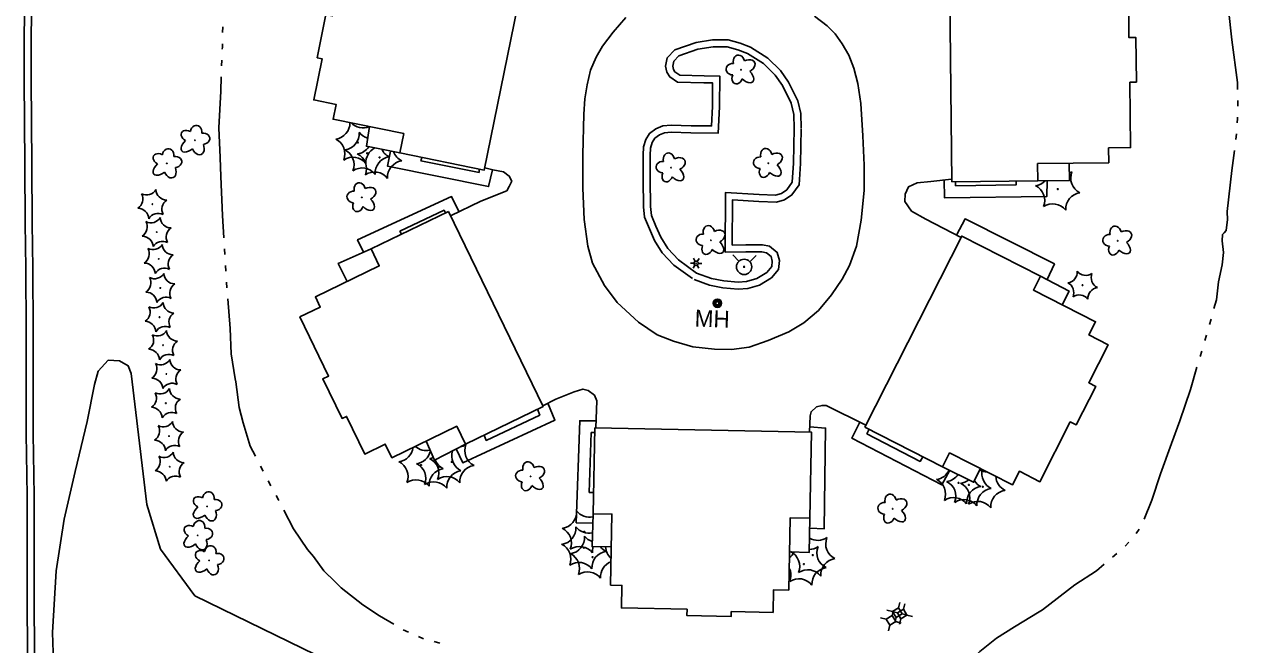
# Model space of a CAD drawing. Extents: x 588843 to 2552415, y 180129 to 269402.
# Drawn here: x 607228.2 to 607661, y 183757.9 to 183979.3 of the extents above; entities that cross this region are included whole.
import ezdxf

# ---------------------------------------------------------------- set-up
doc = ezdxf.new("R2010")
doc.units = 0
for name, color, linetype in [('E_AREA', 7, 'Continuous'), ('E_BLD', 7, 'Continuous'), ('E_BLD_HvyDash', 7, 'Continuous'), ('E_DWY', 7, 'Continuous'), ('E_LAND_Vegetation', 7, 'Continuous'), ('E_LTG', 7, 'Continuous'), ('E_PATH_Sidewalk', 7, 'Continuous'), ('E_RDWY', 7, 'Continuous'), ('E_RDWY_C_and_G', 7, 'Continuous'), ('E_UTL_AG_Bold', 7, 'Continuous'), ('E_UTL_MH', 7, 'Continuous'), ('E_UTL_MH_Text', 7, 'Continuous'), ('E_UTL_WHydrant', 7, 'Continuous'), ('E_WTR_P', 7, 'Continuous')]:
    doc.layers.add(name, color=color, linetype=linetype)

# ---------------------------------------------------------------- blocks, each defined once
blk = doc.blocks.new('HYD_2')
at = {"layer": 'E_UTL_WHydrant'}
for p, q in [((-12.6, 12.6), (-27.3, 27.3)), ((12.6, 12.6), (27.3, 27.3))]:
    blk.add_line(p, q, dxfattribs=at)
for radius in [18, 1.38]:
    blk.add_circle((0, 0), radius, dxfattribs=at)
blk = doc.blocks.new('MHO_2')
at = {"layer": 'E_UTL_MH'}
for centre, radius in [((0.3, -0.4), 9.84), ((0.3, -0.4), 7.98), ((0.2, -0.5), 6.35), ((0.1, -0.5), 3.97)]:
    blk.add_circle(centre, radius, dxfattribs=at)
blk = doc.blocks.new('MHT_2')
at = {"layer": 'E_UTL_MH_Text'}
blk.add_text('MH', height=39.37, dxfattribs=at).set_placement((-32.2, -19.7))
blk = doc.blocks.new('DTRE_3')
at = {"layer": 'E_LAND_Vegetation'}
blk.add_circle((-0.6, 0), 0.601, dxfattribs=at)
for centre, major_axis, ratio in [((-6.1, 17.5), (4.5, -16.3), 0.782863), ((-19.3, 0.5), (16.2, -0.4), 0.832022), ((13.3, 9), (-17.3, -9.6), 0.691916), ((-8.2, -17.2), (5.9, 15.9), 0.716896), ((11.6, -12.2), (-16.4, 15), 0.560249)]:
    blk.add_ellipse(centre, major_axis=major_axis, ratio=ratio, start_param=1.570796, end_param=4.712389, dxfattribs=at)
blk = doc.blocks.new('LPOL_3')
at = {"layer": 'E_LTG'}
for p, q in [((-13.1, 0), (-4.9, 0)), ((-2.5, 4.3), (-6.6, 11.4)), ((2.5, 4.3), (6.6, 11.4)), ((4.9, 0), (13.1, 0)), ((-6.6, -11.4), (-2.5, -4.3)), ((6.6, -11.4), (2.5, -4.3))]:
    blk.add_line(p, q, dxfattribs=at)
for radius in [4.92, 4.92, 4.92, 0.41]:
    blk.add_circle((0, 0), radius, dxfattribs=at)
blk = doc.blocks.new('CTRE_3')
at = {"layer": 'E_LAND_Vegetation'}
blk.add_circle((0, 0), 0.733, dxfattribs=at)
for centre, start, end in [((-39.3, 29.4), 280.2067, 5.9716), ((5.9, 49), 220.2113, 305.9762), ((-45.4, -19.3), 340.2113, 65.9762), ((45.4, 19.3), 160.2113, 245.9762), ((-5.9, -49), 40.2113, 125.9762), ((39.5, -29.6), 100.2511, 185.9272)]:
    blk.add_arc(centre, 25.8, start, end, dxfattribs=at)
blk = doc.blocks.new('PED_2')
at = {"layer": 'E_UTL_AG_Bold'}
for p, q in [((-8.2, 8.2), (-17.5, 17.5)), ((8.2, 8.2), (17.5, 17.5)), ((-8.2, -8.2), (-17.5, -17.5)), ((8.2, -8.2), (17.5, -17.5))]:
    blk.add_line(p, q, dxfattribs=at)
blk.add_lwpolyline([(-8.2, -8.2), (8.2, -8.2), (8.2, 8.2), (-8.2, 8.2)], close=True, dxfattribs=at)

msp = doc.modelspace()

# ---------------------------------------------------------------- linework, layer by layer
at = {"layer": 'E_AREA'}
msp.add_lwpolyline([(607239.27, 183733.66), (607238.31, 183762.28), (607239.54, 183784.28), (607242.49, 183802.7), (607246.36, 183819.72), (607250.65, 183837.51), (607253.3, 183850.68), (607254.55, 183855.51), (607258.12, 183859.37), (607262.21, 183859.21), (607265.26, 183857.44), (607266.33, 183854.67), (607271.86, 183807.92), (607276.81, 183791.93), (607289.05, 183775.27), (607356.09, 183742.57)], dxfattribs=at)
at = {"layer": 'E_BLD'}
for points in [[(607407.62, 184003.04), (607377.59, 184009.13), (607376.25, 184002.54), (607351.42, 184007.57), (607350.62, 184003.61), (607342.7, 184005.21), (607338.05, 183982.27), (607335.81, 183982.72), (607332.68, 183967.29), (607334.41, 183966.94), (607331.44, 183952.29), (607339.38, 183950.68), (607338.31, 183945.37), (607363.53, 183940.26), (607362.13, 183933.34), (607392.25, 183927.23)], [(607558.95, 183923.04), (607558.13, 184000.34), (607589.14, 184000.67), (607589.2, 183995.01), (607614.21, 183995.27), (607614.27, 183990.06), (607621.97, 183990.14), (607622.13, 183974.5), (607624.65, 183974.52), (607624.82, 183958.61), (607622.5, 183958.59), (607622.75, 183935.25), (607614.89, 183935.17), (607614.95, 183929.84), (607589.58, 183929.57), (607589.65, 183923.37)], [(607379.46, 183912.47), (607351.89, 183899.1), (607354.82, 183893.05), (607332.02, 183881.99), (607333.79, 183878.36), (607326.52, 183874.83), (607336.73, 183853.76), (607334.68, 183852.77), (607341.55, 183838.6), (607343.13, 183839.37), (607349.65, 183825.92), (607356.95, 183829.46), (607359.31, 183824.58), (607382.47, 183835.81), (607385.55, 183829.46), (607413.21, 183842.86)], [(607527.92, 183835.53), (607562.56, 183903.69), (607590.67, 183889.4), (607588.13, 183884.4), (607610.28, 183873.14), (607607.88, 183868.41), (607614.73, 183864.93), (607607.82, 183851.33), (607610.33, 183850.05), (607603.34, 183836.3), (607601.24, 183837.37), (607590.41, 183816.06), (607583.09, 183819.78), (607580.63, 183814.92), (607558.22, 183826.31), (607555.72, 183821.4)], [(607431.67, 183835.25), (607431.07, 183804.61), (607437.79, 183804.48), (607437.29, 183779.15), (607441.33, 183779.07), (607441.17, 183770.99), (607464.58, 183770.53), (607464.54, 183768.25), (607480.28, 183767.94), (607480.31, 183769.69), (607495.26, 183769.4), (607495.42, 183777.51), (607500.83, 183777.4), (607501.34, 183803.13), (607508.4, 183802.99), (607509.01, 183833.72)]]:
    msp.add_lwpolyline(points, close=True, dxfattribs=at)
at = {"layer": 'E_BLD_HvyDash'}
for points in [[(607362.13, 183933.34), (607350.21, 183935.76), (607351.35, 183942.73)], [(607589.65, 183923.37), (607600.93, 183923.48), (607600.85, 183929.69)], [(607351.89, 183899.1), (607340.16, 183893.96), (607343.41, 183887.51)], [(607590.67, 183889.4), (607600.83, 183884.08), (607598.4, 183879.18)], [(607385.55, 183829.46), (607374.47, 183823.68), (607371.49, 183830.49)], [(607555.72, 183821.4), (607566.79, 183815.83), (607569.21, 183820.72)], [(607431.07, 183804.61), (607430.71, 183792.91), (607437.56, 183792.76)], [(607508.4, 183802.99), (607508.1, 183790.78), (607501.1, 183791.02)]]:
    msp.add_lwpolyline(points, dxfattribs=at)
at = {"layer": 'E_DWY'}
for points in [[(607392.41, 183927.99), (607395.37, 183927.29), (607399.14, 183926.56), (607401.14, 183925.12), (607402.04, 183923.23), (607401.09, 183921.32), (607400.25, 183919.89), (607391.04, 183916.14), (607380.19, 183910.97)], [(607562.3, 183903.18), (607549.77, 183909.75), (607544.67, 183912.58), (607542.25, 183916.01), (607542.34, 183918.65), (607543.52, 183921.25), (607546.61, 183922.71), (607551.53, 183923.22), (607558.94, 183923.98)], [(607413.09, 183843.12), (607417.74, 183845.47), (607424.29, 183848.14), (607427.44, 183849.1), (607429.28, 183848.64), (607431.55, 183846.89), (607432.36, 183844.91), (607431.99, 183835.25)], [(607508.27, 183833.74), (607508.5, 183839.53), (607508.83, 183841.03), (607510.75, 183842.73), (607512.73, 183843.24), (607514.21, 183843.29), (607528.29, 183836.26)]]:
    msp.add_lwpolyline(points, dxfattribs=at)
at = {"layer": 'E_LAND_Vegetation'}
for centre in [(607347.19, 183937.05), (607350.46, 183933.22), (607354.9, 183931.78), (607596.76, 183920.44), (607369.71, 183821.96), (607376.03, 183821.23), (607380.68, 183823.1), (607561.41, 183815.63), (607565.08, 183814.9), (607570.05, 183814.23), (607428, 183798.17), (607427.78, 183792.47), (607509.4, 183789.87), (607430.88, 183789.13), (607506.24, 183786.65)]:
    msp.add_circle(centre, 0.167, dxfattribs=at)
for centre, radius, start, end in [((607338.47, 183944.11), 5.9, 278.0212, 0.3294), ((607348.97, 183948.18), 5.9, 224.2088, 292.8657), ((607336.66, 183933.03), 5.9, 338.0258, 63.7907), ((607341.74, 183940.28), 5.9, 278.0212, 3.7861), ((607352.24, 183944.35), 5.9, 218.0258, 254.7515), ((607339.92, 183929.19), 5.9, 338.0258, 63.7907), ((607344.37, 183927.76), 5.9, 338.0258, 63.7907), ((607346.18, 183938.84), 5.9, 278.0212, 326.4404), ((607355.95, 183929.93), 5.91, 117.8588, 183.7417), ((607360.99, 183937.24), 5.9, 206.1095, 243.7907), ((607365.43, 183935.8), 5.9, 199.9396, 243.7907), ((607345.41, 183925.92), 5.9, 38.0258, 123.7907), ((607359.21, 183926.1), 5.91, 98.0656, 183.7417), ((607363.66, 183924.66), 5.91, 98.0656, 183.7417), ((607348.68, 183922.08), 5.9, 38.0258, 123.7907), ((607353.12, 183920.65), 5.9, 38.0258, 123.7907), ((607598.54, 183931.57), 5.9, 293.504, 303.7907), ((607607.3, 183924.46), 5.9, 158.0258, 243.7907), ((607586.23, 183916.41), 5.9, 338.0258, 63.7907), ((607588.05, 183927.5), 5.9, 278.0212, 315.9343), ((607594.98, 183909.3), 5.9, 38.0258, 123.7907), ((607605.52, 183913.32), 5.91, 98.0656, 183.7417), ((607371.49, 183833.09), 5.9, 229.2181, 283.4641), ((607382.46, 183834.23), 5.9, 281.2331, 303.7907), ((607391.21, 183827.12), 5.9, 158.0258, 243.7907), ((607361, 183829.02), 5.9, 278.0212, 352.4047), ((607367.31, 183828.29), 5.9, 278.0212, 346.7054), ((607370.15, 183819.07), 5.9, 338.0258, 63.7907), ((607371.97, 183830.16), 5.9, 278.0212, 290.7358), ((607386.56, 183825.25), 5.9, 162.1955, 243.7907), ((607359.18, 183817.93), 5.9, 338.0258, 63.7907), ((607365.49, 183817.2), 5.9, 338.0258, 63.7907), ((607378.47, 183814.84), 5.91, 98.0656, 183.7417), ((607380.25, 183825.98), 5.9, 201.3588, 243.7907), ((607384.78, 183814.11), 5.91, 98.0656, 183.7417), ((607389.44, 183815.98), 5.91, 98.0656, 183.7417), ((607552.7, 183822.69), 5.9, 278.0212, 335.3344), ((607571.83, 183825.37), 5.9, 240.8502, 268.5409), ((607575.61, 183818.93), 5.9, 165.7525, 243.7907), ((607367.93, 183810.82), 5.9, 38.0258, 123.7907), ((607374.24, 183810.09), 5.9, 38.0258, 123.7907), ((607378.9, 183811.96), 5.9, 38.0258, 123.7907), ((607550.88, 183811.6), 5.9, 338.0258, 63.7907), ((607554.54, 183810.88), 5.9, 338.0258, 63.7907), ((607556.36, 183821.96), 5.9, 278.0212, 325.5866), ((607561.34, 183821.29), 5.9, 278.0212, 309.0099), ((607571.95, 183819.65), 5.9, 213.9513, 243.7907), ((607580.59, 183818.26), 5.9, 183.0896, 243.7907), ((607559.52, 183810.21), 5.9, 338.0258, 63.7907), ((607570.17, 183808.51), 5.91, 98.0656, 183.7417), ((607573.84, 183807.79), 5.91, 98.0656, 183.7417), ((607578.81, 183807.12), 5.91, 98.0656, 183.7417), ((607559.63, 183804.49), 5.9, 38.0258, 123.7907), ((607563.3, 183803.77), 5.9, 38.0258, 123.7907), ((607568.27, 183803.1), 5.9, 38.0258, 123.7907), ((607419.29, 183805.23), 5.9, 278.0212, 3.7861), ((607429.78, 183809.3), 5.9, 218.0258, 282.2451), ((607419.07, 183799.53), 5.9, 278.0212, 3.7861), ((607417.47, 183794.15), 5.9, 338.0258, 63.7907), ((607429.57, 183803.6), 5.9, 218.0258, 282.7103), ((607422.16, 183796.19), 5.9, 278.0212, 3.7861), ((607432.66, 183800.27), 5.9, 218.0258, 251.3247), ((607511.18, 183801), 5.9, 239.9936, 303.7907), ((607519.93, 183793.89), 5.9, 158.0258, 243.7907), ((607417.25, 183788.45), 5.9, 338.0258, 63.7907), ((607426.22, 183787.04), 5.9, 38.0258, 123.7907), ((607420.34, 183785.11), 5.9, 338.0258, 63.7907), ((607436.54, 183785.36), 5.91, 98.0656, 183.7417), ((607436.76, 183791.05), 5.91, 161.7831, 183.7417), ((607438.32, 183796.49), 5.9, 218.196, 243.7907), ((607441.41, 183793.16), 5.9, 183.3971, 228.239), ((607497.52, 183793.71), 5.9, 306.8341, 332.2945), ((607498.86, 183785.84), 5.9, 338.0258, 63.7907), ((607508.02, 183797.78), 5.9, 271.0349, 303.7907), ((607516.77, 183790.67), 5.9, 158.0258, 243.7907), ((607426, 183781.34), 5.9, 38.0258, 123.7907), ((607439.63, 183782.02), 5.91, 111.6483, 183.7417), ((607515, 183779.53), 5.91, 98.0656, 183.7417), ((607518.15, 183782.75), 5.91, 98.0656, 183.7417), ((607429.09, 183778), 5.9, 38.0258, 123.7907), ((607495.71, 183782.62), 5.9, 338.0258, 26.4967), ((607504.46, 183775.51), 5.9, 38.0258, 123.7907), ((607507.62, 183778.73), 5.9, 38.0258, 123.7907)]:
    msp.add_arc(centre, radius, start, end, dxfattribs=at)
at = {"layer": 'E_PATH_Sidewalk'}
for points in [[(607395.25, 183927.32), (607393.8, 183921.37), (607357.78, 183928.6), (607358.77, 183934.02)], [(607369.94, 183931.75), (607369.66, 183930.48), (607390.38, 183926.38), (607390.42, 183927.6)], [(607556.22, 183923.7), (607556.43, 183917.32), (607592.93, 183917.86), (607592.95, 183923.4)], [(607560.34, 183923.06), (607560.36, 183921.67), (607581.94, 183921.97), (607581.99, 183923.29)], [(607383.23, 183912.42), (607380.61, 183917.78), (607347.05, 183902.38), (607349.22, 183897.97)], [(607378.41, 183911.96), (607377.95, 183912.91), (607362.16, 183905.42), (607362.75, 183904.37)], [(607560.62, 183904.06), (607563.75, 183909.79), (607595.62, 183893.73), (607593.02, 183888.17)], [(607414.88, 183844.02), (607417.47, 183838.04), (607384.6, 183822.81), (607382.26, 183827.73)], [(607411.27, 183841.92), (607412.07, 183839.81), (607392.99, 183830.78), (607392.21, 183832.68)], [(607432.08, 183837.8), (607426.33, 183837.82), (607425.04, 183801.39), (607430.96, 183801.24)], [(607526.15, 183837.33), (607523.36, 183831.56), (607555.41, 183814.9), (607558.26, 183820.12)], [(607431.64, 183833.57), (607430.39, 183833.55), (607429.68, 183812.21), (607431.22, 183812.25)], [(607508.34, 183835.59), (607513.98, 183835.18), (607513.46, 183799.22), (607508.32, 183799.49)], [(607529.48, 183834.74), (607528.71, 183833.18), (607547.67, 183823.27), (607548.7, 183824.97)]]:
    msp.add_lwpolyline(points, dxfattribs=at)
at = {"layer": 'E_RDWY'}
msp.add_lwpolyline([(607442.74, 183981.68), (607438.25, 183976.48), (607434.45, 183971.46), (607432.15, 183967.55), (607430.12, 183962.94), (607428.95, 183957.62), (607428.07, 183952.68), (607427.77, 183947.23), (607427.41, 183932.71), (607427.35, 183920.81), (607427.89, 183909.57), (607429.19, 183900.05), (607430.91, 183894.04), (607435.09, 183886.07), (607439.64, 183879.95), (607447.27, 183872.93), (607453.93, 183868.48), (607459.8, 183866.21), (607466.65, 183864.19), (607474.42, 183863.31), (607480.46, 183863.27), (607486.74, 183864.1), (607493.56, 183866.48), (607500.89, 183869.51), (607506.19, 183872.73), (607511.43, 183877.11), (607516.13, 183882.69), (607519.85, 183888.3), (607522.48, 183893.18), (607524.99, 183900.11), (607526.7, 183909.31), (607527.79, 183919.9), (607527.75, 183928.97), (607527.27, 183939.43), (607526.54, 183950.97), (607525.54, 183958.13), (607524.09, 183963.55), (607522.32, 183968.2), (607519.94, 183972.29), (607517.44, 183975.8), (607514.52, 183978.65), (607510.08, 183982.14)], dxfattribs=at)
at = {"layer": 'E_RDWY_C_and_G'}
for points in [[(607228.26, 183982.74), (607228.21, 183974.31), (607228.2, 183959.31), (607228.29, 183944.4), (607228.46, 183929.14), (607228.5, 183908.25), (607228.73, 183892.12)], [(607230.76, 183982.73), (607230.71, 183974.3), (607230.7, 183959.32), (607230.79, 183944.43), (607230.96, 183929.15), (607231, 183908.27), (607231.23, 183892.15)], [(607505.31, 183942.16), (607505.11, 183947.42), (607504.07, 183951.96), (607500.78, 183958.66), (607497.95, 183962.71), (607493.36, 183967.22), (607487.19, 183971.15), (607483.49, 183972.47), (607479.21, 183973.71), (607473.68, 183973.7), (607467.77, 183972.78), (607460.27, 183970.13), (607457.53, 183967.3), (607456.92, 183964.34), (607457.36, 183962.22), (607458.43, 183960.48), (607461.2, 183958.64), (607470.6, 183958.39), (607473.71, 183958.33), (607473.69, 183949.81)], [(607502.81, 183942.06), (607502.62, 183947.09), (607501.7, 183951.12), (607498.62, 183957.38), (607496.03, 183961.09), (607491.8, 183965.25), (607486.08, 183968.89), (607482.72, 183970.09), (607478.86, 183971.21), (607473.88, 183971.2), (607468.38, 183970.34), (607461.66, 183967.96), (607459.83, 183966.08), (607459.47, 183964.34), (607459.72, 183963.16), (607460.27, 183962.26), (607461.98, 183961.12), (607470.66, 183960.89), (607476.21, 183960.77), (607476.19, 183949.81)], [(607473.69, 183949.93), (607473.35, 183942.98), (607466.02, 183943.04), (607458.89, 183943.21), (607455.94, 183942.97), (607453.5, 183941.99), (607451.24, 183940.3), (607449.9, 183938.12), (607449.04, 183935.49), (607448.93, 183932.56), (607448.89, 183923.84)], [(607476.19, 183949.81), (607475.73, 183940.46), (607465.98, 183940.54), (607458.96, 183940.71), (607456.52, 183940.51), (607454.73, 183939.8), (607453.13, 183938.59), (607452.19, 183937.06), (607451.53, 183935.04), (607451.43, 183932.51), (607451.39, 183923.83)], [(607485.53, 183898.04), (607478.21, 183897.93), (607478.34, 183919.29), (607490.31, 183918.54), (607496.15, 183918.31), (607498.22, 183918.92), (607500.22, 183920.21), (607502.08, 183922.87), (607502.54, 183929.68), (607502.81, 183942.06)], [(607485.49, 183900.54), (607480.72, 183900.47), (607480.82, 183916.63), (607490.18, 183916.04), (607496.46, 183915.8), (607499.27, 183916.62), (607501.99, 183918.37), (607504.53, 183922.01), (607505.04, 183929.57), (607505.31, 183942)], [(607448.89, 183923.79), (607449.02, 183914.11), (607449.44, 183910.38), (607451.19, 183906.28), (607452.97, 183902.13), (607455.68, 183897.76), (607459.86, 183893.36), (607466.49, 183888.5)], [(607451.39, 183923.83), (607451.51, 183914.26), (607451.88, 183911.03), (607453.49, 183907.26), (607455.19, 183903.29), (607457.67, 183899.3), (607461.52, 183895.25), (607467.97, 183890.51)], [(607467.1, 183888.17), (607472.59, 183886.14), (607477.36, 183885.23), (607482.76, 183884.71), (607486.26, 183885.02), (607490.47, 183886.21), (607494.71, 183888.81), (607497.21, 183891.81), (607497.49, 183894.95), (607496.76, 183897.83), (607493.99, 183900.12), (607491.48, 183900.51), (607485.54, 183900.54)], [(607467.97, 183890.51), (607473.26, 183888.56), (607477.72, 183887.7), (607482.77, 183887.22), (607485.81, 183887.49), (607489.46, 183888.52), (607493.05, 183890.73), (607494.79, 183892.81), (607494.96, 183894.75), (607494.54, 183896.43), (607492.93, 183897.76), (607491.28, 183898.01), (607485.53, 183898.04)], [(607228.73, 183892.13), (607228.91, 183869.94), (607228.9, 183849.81), (607228.91, 183833.13), (607229.19, 183811)], [(607231.23, 183892.15), (607231.41, 183869.95), (607231.4, 183849.81), (607231.41, 183833.14), (607231.69, 183811.03)], [(607229.19, 183811.02), (607229.27, 183790.98), (607229.24, 183770.47), (607229.34, 183758.38), (607229.4, 183742.65)], [(607231.69, 183811.03), (607231.77, 183790.99), (607231.74, 183770.48), (607231.84, 183758.39), (607231.9, 183742.66)]]:
    msp.add_lwpolyline(points, dxfattribs=at)
at = {"layer": 'E_WTR_P'}
for points in [[(607657.65, 183984.5), (607658.84, 183973.66), (607660.9, 183958.47), (607660.93, 183955.99)], [(607298.95, 183976.3), (607298.99, 183978.29)], [(607298.82, 183970.36), (607298.85, 183971.06), (607298.87, 183972.34)], [(607298.59, 183964.42), (607298.67, 183966.4)], [(607298.04, 183931.77), (607297.55, 183942.33), (607298.25, 183955.38), (607298.44, 183960.46)], [(607660.97, 183952.02), (607660.95, 183950.04)], [(607660.93, 183946.08), (607660.93, 183945.62), (607660.8, 183944.11)], [(607660.48, 183940.16), (607660.33, 183938.18)], [(607659.84, 183934.25), (607658.91, 183927.06), (607657.18, 183912.44), (607657.28, 183909.54), (607656.86, 183905.74), (607656.85, 183905.72)], [(607299.41, 183903.07), (607298.9, 183911.07), (607298.35, 183924.94), (607298.04, 183931.77)], [(607656.85, 183905.72), (607656.12, 183904.85), (607655.54, 183904.31), (607655.46, 183901.98), (607655.87, 183897.8), (607655.43, 183893.44), (607654.15, 183887.34), (607653.35, 183880.95), (607652.5, 183877.86)], [(607299.78, 183897.14), (607299.66, 183899.12)], [(607300.14, 183891.21), (607300.02, 183893.19)], [(607300.48, 183885.28), (607300.37, 183887.25)], [(607303.47, 183852.76), (607301.99, 183861.68), (607301.65, 183870.67), (607300.75, 183881.32)], [(607651.44, 183874.04), (607650.91, 183872.13)], [(607649.81, 183868.33), (607649.24, 183866.43)], [(607648.12, 183862.63), (607647.56, 183860.73)], [(607646.43, 183856.93), (607644.07, 183848.95), (607640.27, 183837.72), (607637.33, 183829.7)], [(607310.62, 183825.13), (607308.73, 183828.75), (607306.22, 183837.04), (607304.87, 183842.55), (607303.65, 183851.67), (607303.47, 183852.76)], [(607637.33, 183829.7), (607633.37, 183818.91), (607630.35, 183809.49), (607627.56, 183802.7)], [(607313.38, 183819.86), (607312.46, 183821.62)], [(607316.15, 183814.61), (607315.21, 183816.35)], [(607318.96, 183809.37), (607318.83, 183809.63), (607318.03, 183811.12)], [(607337, 183782.3), (607335.03, 183784.23), (607331.32, 183789.35), (607329.27, 183791.87), (607324.19, 183799.28), (607320.79, 183805.85)], [(607625.82, 183799.16), (607624.7, 183797.53)], [(607622.18, 183794.49), (607620.79, 183793.08)], [(607617.88, 183790.4), (607616.36, 183789.12)], [(607613.34, 183786.57), (607610.58, 183784.23), (607602.91, 183779.21), (607591.29, 183770.32), (607590.17, 183769.64)], [(607359.95, 183765.18), (607354.9, 183768.16), (607348.91, 183772.09), (607341.24, 183778.14), (607337.01, 183782.29)], [(607590.17, 183769.64), (607581.4, 183764.32), (607574.97, 183760.18), (607569.01, 183755.45), (607566.79, 183753.13)], [(607365.18, 183762.38), (607363.37, 183763.18)], [(607370.61, 183759.98), (607368.8, 183760.78)], [(607376.35, 183758.47), (607374.44, 183758.98)]]:
    msp.add_lwpolyline(points, dxfattribs=at)

# ---------------------------------------------------------------- block references
at = {"layer": 'E_LAND_Vegetation'}
for name, p, xscale, yscale, rotation in [('DTRE_3', (607483.91, 183963.03), 0.15240030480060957, 0.15240030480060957, -2.1855189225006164), ('DTRE_3', (607289.03, 183937.81), 0.1524003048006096, 0.1524003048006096, -97.15525967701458), ('DTRE_3', (607279.04, 183929.51), 0.1524003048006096, 0.1524003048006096, -97.15525967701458), ('DTRE_3', (607458.97, 183928.09), 0.15240030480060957, 0.15240030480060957, -2.1855189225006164), ('DTRE_3', (607493.66, 183929.69), 0.15240030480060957, 0.15240030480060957, -2.1855189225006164), ('CTRE_3', (607273.9, 183915.08), 0.1524003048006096, 0.1524003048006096, -97.15525967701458), ('DTRE_3', (607348.68, 183917.47), 0.15240030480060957, 0.15240030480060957, -2.1855189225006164), ('CTRE_3', (607275.45, 183905.12), 0.1524003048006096, 0.1524003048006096, -97.15525967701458), ('DTRE_3', (607473.2, 183902.18), 0.15240030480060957, 0.15240030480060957, -2.1855189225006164), ('DTRE_3', (607618.25, 183901.99), 0.15240030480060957, 0.15240030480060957, -2.1855189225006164), ('CTRE_3', (607276.16, 183895.54), 0.1524003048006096, 0.1524003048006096, -97.15525967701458), ('CTRE_3', (607276.74, 183885.17), 0.1524003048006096, 0.1524003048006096, -97.15525967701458), ('CTRE_3', (607605.61, 183886.17), 0.15240030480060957, 0.15240030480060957, -2.1855189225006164), ('CTRE_3', (607276.44, 183874.76), 0.1524003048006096, 0.1524003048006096, -97.15525967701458), ('CTRE_3', (607277.72, 183864.76), 0.1524003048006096, 0.1524003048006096, -97.15525967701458), ('CTRE_3', (607278.89, 183854.47), 0.1524003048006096, 0.1524003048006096, -97.15525967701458), ('CTRE_3', (607278.71, 183844.07), 0.1524003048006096, 0.1524003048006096, -97.15525967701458), ('CTRE_3', (607279.83, 183832.32), 0.1524003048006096, 0.1524003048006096, -97.15525967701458), ('CTRE_3', (607280.09, 183821.38), 0.1524003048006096, 0.1524003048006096, -97.15525967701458), ('DTRE_3', (607408.85, 183817.91), 0.15240030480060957, 0.15240030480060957, -2.1855189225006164), ('DTRE_3', (607293.4, 183807.12), 0.1524003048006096, 0.1524003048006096, -97.15525967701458), ('DTRE_3', (607538.03, 183806.36), 0.15240030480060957, 0.15240030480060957, -2.1855189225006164), ('DTRE_3', (607290.08, 183796.81), 0.1524003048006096, 0.1524003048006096, -97.15525967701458), ('DTRE_3', (607294.1, 183787.87), 0.1524003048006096, 0.1524003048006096, -97.15525967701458)]:
    msp.add_blockref(name, p, dxfattribs=dict(at, xscale=xscale, yscale=yscale, rotation=rotation))
at = {"layer": 'E_LTG', "xscale": 0.15240030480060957, "yscale": 0.15240030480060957, "rotation": -2.1855189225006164}
msp.add_blockref('LPOL_3', (607467.81, 183893.99), dxfattribs=at)
at = {"layer": 'E_UTL_AG_Bold', "xscale": 0.1524003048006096, "yscale": 0.15240030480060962, "rotation": 31.028579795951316}
for p in [(607539.54, 183769.3), (607541.29, 183768.84), (607537.28, 183766.54)]:
    msp.add_blockref('PED_2', p, dxfattribs=at)
at = {"layer": 'E_UTL_MH', "xscale": 0.15240030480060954, "yscale": 0.15240030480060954, "rotation": -2.0558887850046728}
msp.add_blockref('MHO_2', (607475.37, 183879.79), dxfattribs=at)
at = {"layer": 'E_UTL_MH_Text', "xscale": 0.15240030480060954, "yscale": 0.15240030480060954, "rotation": -2.0558887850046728}
msp.add_blockref('MHT_2', (607472.23, 183874.25), dxfattribs=at)
at = {"layer": 'E_UTL_WHydrant', "xscale": 0.15240030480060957, "yscale": 0.15240030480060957, "rotation": -2.1855189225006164}
msp.add_blockref('HYD_2', (607484.93, 183892.7), dxfattribs=at)

doc.saveas('drawing.dxf')
